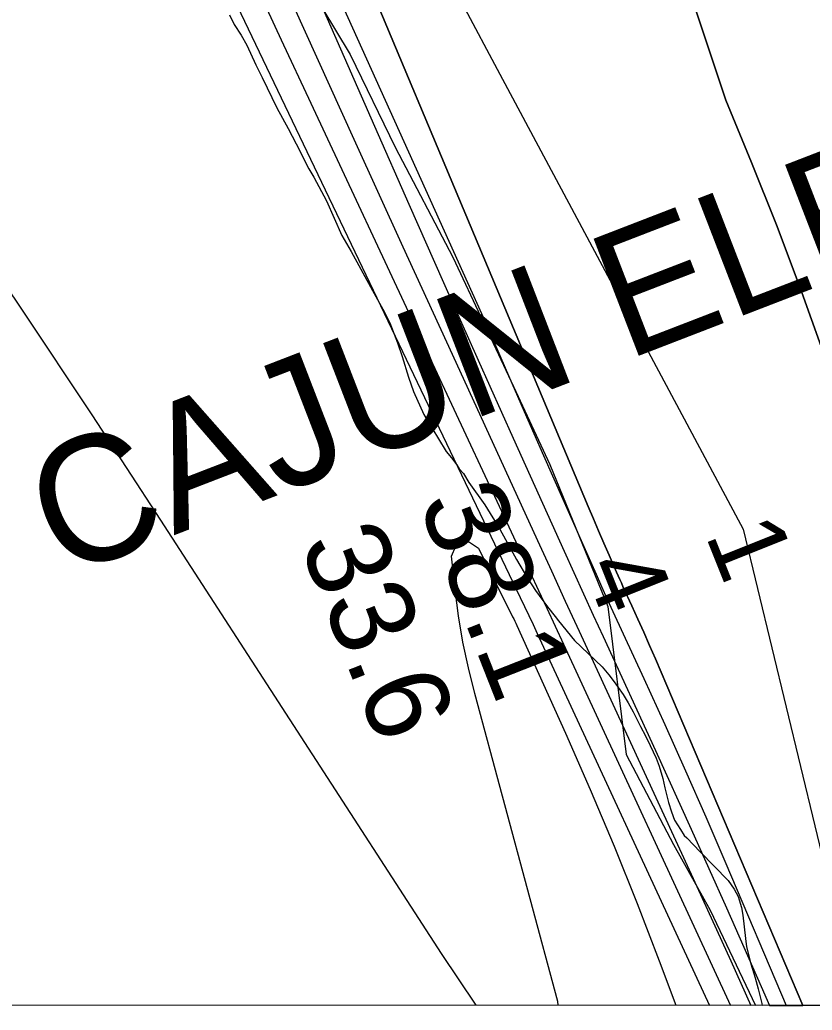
# Model space of a CAD drawing. Extents: x 3245246 to 3283090, y 806824 to 832173.
# Drawn here: x 3271431 to 3272062, y 812200 to 812989 of the extents above; entities that cross this region are included whole.
import ezdxf

# ---------------------------------------------------------------- set-up
doc = ezdxf.new("R2010")
doc.units = 0
for name, color, linetype in [('V-CHAN-NAID', 7, 'Continuous'), ('V-GRID-FRAM', 7, 'Continuous'), ('V-RIVR-EDGE', 7, 'Continuous'), ('V-RIVR-RANG', 7, 'Continuous'), ('V-SITE-VEGE', 7, 'Continuous'), ('V-TOPO-DPTH', 7, 'Continuous'), ('V-TOPO-MAJR', 7, 'Continuous'), ('V-TOPO-MINR', 7, 'Continuous'), ('V-TOPO-WATR', 7, 'Continuous')]:
    doc.layers.add(name, color=color, linetype=linetype)

msp = doc.modelspace()

# ---------------------------------------------------------------- linework, layer by layer
at = {"layer": 'V-GRID-FRAM'}
msp.add_lwpolyline([(3249428.77, 830400.05), (3280833.33, 830386.34), (3280833.33, 812199.58), (3249412.9, 812213.29), (3249428.77, 830400.05)], dxfattribs=at)
at = {"layer": 'V-RIVR-EDGE'}
msp.add_lwpolyline([(3271659.7, 813018.25), (3271693.9, 812961.23), (3271729.8, 812887.24), (3271775.66, 812799.76), (3271824.09, 812696.62), (3271853.06, 812634.39), (3271899.29, 812521.26), (3271913.77, 812403.42), (3271951.41, 812331.61), (3271980.84, 812279.37), (3272016.86, 812203.42)], dxfattribs=at)
at = {"layer": 'V-SITE-VEGE'}
for p, q in [((3271597.65, 812992.73), (3271601.56, 812985.06)), ((3271601.56, 812985.06), (3271606.97, 812976.69)), ((3271606.97, 812976.69), (3271611.63, 812968.66)), ((3271611.63, 812968.66), (3271618.72, 812952.93)), ((3271618.72, 812952.93), (3271623.81, 812942.7)), ((3271623.81, 812942.7), (3271635.58, 812918.56)), ((3271635.58, 812918.56), (3271644.54, 812902.14)), ((3271644.54, 812902.14), (3271650.79, 812890.08)), ((3271650.79, 812890.08), (3271660.96, 812869.99)), ((3271660.96, 812869.99), (3271664.85, 812863.42)), ((3271664.85, 812863.42), (3271674.99, 812844.44)), ((3271674.99, 812844.44), (3271687.21, 812816.98)), ((3271687.21, 812816.98), (3271694.59, 812804.22)), ((3271694.59, 812804.22), (3271711.73, 812773.2)), ((3271711.73, 812773.2), (3271719.91, 812758.23)), ((3271719.91, 812758.23), (3271725.39, 812747.27)), ((3271725.39, 812747.27), (3271731.74, 812731.51)), ((3271731.74, 812731.51), (3271735.38, 812720.5)), ((3271735.38, 812720.5), (3271740.27, 812703.96)), ((3271740.27, 812703.96), (3271744.27, 812692.59)), ((3271744.27, 812692.59), (3271752.55, 812674.29)), ((3271752.55, 812674.29), (3271759.91, 812662.26)), ((3271759.91, 812662.26), (3271764.18, 812654.97)), ((3271764.18, 812654.97), (3271770.38, 812644.77)), ((3271770.38, 812644.77), (3271774.59, 812639.69)), ((3271774.59, 812639.69), (3271778.81, 812634.25)), ((3271778.81, 812634.25), (3271780.76, 812630.97)), ((3271780.76, 812630.97), (3271784.19, 812627.36)), ((3271784.19, 812627.36), (3271788.46, 812620.06)), ((3271788.46, 812620.06), (3271801.16, 812602.26)), ((3271801.16, 812602.26), (3271813.17, 812582.95)), ((3271813.17, 812582.95), (3271826.41, 812558.86)), ((3271826.41, 812558.86), (3271835.33, 812543.92)), ((3271835.33, 812543.92), (3271841.52, 812534.08)), ((3271841.52, 812534.08), (3271851.14, 812521.01)), ((3271851.14, 812521.01), (3271857.27, 812513.39)), ((3271857.27, 812513.39), (3271859.96, 812509.76)), ((3271859.96, 812509.76), (3271872.6, 812494.18)), ((3271872.6, 812494.18), (3271894.65, 812473.29)), ((3271894.65, 812473.29), (3271900.01, 812466.77)), ((3271900.01, 812466.77), (3271904.23, 812461.32)), ((3271904.23, 812461.32), (3271911.55, 812451.15)), ((3271911.55, 812451.15), (3271915.43, 812444.58)), ((3271915.43, 812444.58), (3271919.33, 812437.28)), ((3271919.33, 812437.28), (3271925.2, 812425.59)), ((3271925.2, 812425.59), (3271929.1, 812418.29)), ((3271929.1, 812418.29), (3271933.01, 812410.61)), ((3271933.01, 812410.61), (3271937.73, 812400.37)), ((3271937.73, 812400.37), (3271940.12, 812394.14)), ((3271940.12, 812394.14), (3271942.98, 812384.21)), ((3271942.98, 812384.21), (3271944.66, 812376.85)), ((3271944.66, 812376.85), (3271947.57, 812365.08)), ((3271947.57, 812365.08), (3271950, 812357.74)), ((3271950, 812357.74), (3271952.4, 812351.13)), ((3271952.4, 812351.13), (3271957.05, 812343.48)), ((3271957.05, 812343.48), (3271960.14, 812338.75)), ((3271960.14, 812338.75), (3271962.04, 812336.94)), ((3271962.04, 812336.94), (3271972.71, 812325.75)), ((3271972.71, 812325.75), (3271995.18, 812303.02)), ((3271995.18, 812303.02), (3271999.81, 812296.11)), ((3271999.81, 812296.11), (3272002.93, 812290.26)), ((3272002.93, 812290.26), (3272005.76, 812281.45)), ((3272005.76, 812281.45), (3272006.67, 812275.18)), ((3272006.67, 812275.18), (3272009.02, 812256.72)), ((3272009.02, 812256.72), (3272009.57, 812250.07)), ((3272009.57, 812250.07), (3272013.27, 812236.46)), ((3272013.27, 812236.46), (3272016.54, 812225.44)), ((3272016.54, 812225.44), (3272018.99, 812216.62)), ((3272018.99, 812216.62), (3272021.9, 812204.84)), ((3272022.08, 812203.42), (3271344.41, 812203.72)), ((3272021.9, 812204.84), (3272022.08, 812203.42))]:
    msp.add_line(p, q, dxfattribs=at)
at = {"layer": 'V-TOPO-DPTH'}
for points in [[(3272070.52, 812724.77), (3272052.36, 812775.21), (3272033.52, 812825.39), (3272013.68, 812875.18), (3271993.18, 812924.72), (3271842.29, 813378.03)], [(3271842.29, 813378.03), (3271993.18, 812924.72), (3272013.68, 812875.18), (3272033.52, 812825.39), (3272052.36, 812775.21), (3272070.52, 812724.77)], [(3272054.68, 812203.41), (3271937.06, 812479.5), (3271932.48, 812490.13), (3271927.85, 812500.73), (3271923.12, 812511.29), (3271918.34, 812521.82), (3271911.29, 812537.19), (3271910, 812540.02), (3271908.71, 812542.86), (3271907.45, 812545.71), (3271906.19, 812548.56), (3271900.24, 812562.14), (3271896.04, 812571.8), (3271891.87, 812581.47), (3271887.74, 812591.16), (3271883.65, 812600.86), (3271609.74, 813254.17)], [(3272054.68, 812203.41), (3271937.06, 812479.5), (3271932.48, 812490.13), (3271927.85, 812500.73), (3271923.12, 812511.29), (3271918.34, 812521.82), (3271911.29, 812537.19), (3271910, 812540.02), (3271908.71, 812542.86), (3271907.45, 812545.71), (3271906.19, 812548.56), (3271900.24, 812562.14), (3271896.04, 812571.8), (3271891.87, 812581.47), (3271887.74, 812591.16), (3271883.65, 812600.86), (3271609.74, 813254.17)], [(3271565.34, 813240.97), (3271713.29, 812904.01), (3271740.73, 812841.76), (3271768.28, 812779.57), (3271796.01, 812717.46), (3271823.85, 812655.4), (3271864.36, 812565.45), (3271872.06, 812548.41), (3271879.79, 812531.38), (3271887.56, 812514.37), (3271895.37, 812497.38), (3271937.23, 812406.5), (3271965.72, 812343.96), (3271993.86, 812281.26), (3272021.48, 812218.33), (3272027.92, 812203.42), (3272054.68, 812203.41)], [(3272187.65, 812203.35), (3272054.68, 812203.41)]]:
    msp.add_lwpolyline(points, dxfattribs=at)
at = {"layer": 'V-TOPO-MAJR'}
msp.add_lwpolyline([(3271527.62, 813159.48), (3271829.43, 812528.41), (3271832.83, 812521.25), (3271836.22, 812514.08), (3271839.59, 812506.9), (3271842.93, 812499.71), (3271980.11, 812203.44)], dxfattribs=at)
at = {"layer": 'V-TOPO-MINR'}
for points in [[(3270441.38, 814245.18), (3271158.47, 813221.34), (3271173.89, 813176.77), (3271200.25, 813103.68), (3271203.36, 813095.99), (3271206.86, 813088.5), (3271210.93, 813081.3), (3271215.38, 813074.3), (3271319.94, 812923.17), (3271376.58, 812840.49), (3271432.7, 812757.48), (3271488.06, 812673.95), (3271542.91, 812590.07), (3271766.49, 812244.73), (3271794.06, 812203.52)], [(3270948.39, 814070.09), (3271517.83, 813231.17), (3271518.62, 813230.16), (3271519.36, 813229.12), (3271520.08, 813228.07), (3271520.75, 813226.99), (3271521.39, 813225.89), (3271521.98, 813224.76), (3271522.55, 813223.61), (3271568.43, 813124.7), (3271591.94, 813074.1), (3271615.47, 813023.51), (3271639.04, 812972.94), (3271662.64, 812922.38), (3271837.44, 812548.34), (3271844.09, 812534.09), (3271850.72, 812519.84), (3271857.34, 812505.58), (3271863.95, 812491.31), (3271997.01, 812203.43)], [(3271528.58, 813761.97), (3271723.25, 813114.62), (3271753.07, 813058.16), (3271783.04, 813001.76), (3271813.1, 812945.42), (3272007.03, 812583.03), (3272098.38, 812204.68), (3272098.72, 812203.39)], [(3271842.29, 813378.03), (3271993.18, 812924.72), (3272013.68, 812875.18), (3272033.52, 812825.39), (3272052.36, 812775.21), (3272070.52, 812724.77)], [(3271566.88, 813268), (3271802.33, 812746.56), (3271817.41, 812711.55), (3271832.58, 812676.58), (3271847.89, 812641.66), (3271863.28, 812606.79), (3271885.36, 812557.04), (3271889.8, 812547.08), (3271894.27, 812537.13), (3271898.78, 812527.2), (3271903.32, 812517.28), (3271927.87, 812463.89), (3271944.55, 812427.21), (3271961.02, 812390.45), (3271977.19, 812353.55), (3271993.15, 812316.56), (3272041.42, 812203.41)], [(3271565.34, 813240.97), (3271713.29, 812904.01), (3271740.73, 812841.76), (3271768.28, 812779.57), (3271796.01, 812717.46), (3271823.85, 812655.4), (3271864.36, 812565.45), (3271872.06, 812548.41), (3271879.79, 812531.38), (3271887.56, 812514.37), (3271895.37, 812497.38), (3271937.23, 812406.5), (3271965.72, 812343.96), (3271993.86, 812281.26), (3272021.48, 812218.33), (3272027.92, 812203.42)], [(3271619.37, 813065), (3271658.12, 812979.26), (3271696.97, 812893.56), (3271735.98, 812807.93), (3271775.09, 812722.35), (3271843.16, 812573.77), (3271854.21, 812549.69), (3271865.27, 812525.62), (3271876.34, 812501.55), (3271887.43, 812477.49), (3271967.28, 812304.45), (3271997.18, 812238.94), (3272013.14, 812203.43)], [(3271859.7, 812203.49), (3271859.5, 812206.57), (3271793.25, 812451.82), (3271788.22, 812472.32), (3271783.81, 812492.95), (3271780.36, 812513.75), (3271777.55, 812534.67), (3271774.58, 812561.33), (3271778.12, 812569.28), (3271782.74, 812573.59), (3271788.96, 812572.46), (3271796.24, 812567.7), (3271823.38, 812513.07), (3271824.22, 812511.36), (3271825.04, 812509.64), (3271825.85, 812507.91), (3271826.65, 812506.18), (3271865.45, 812420.25), (3271885.18, 812375.36), (3271904.3, 812330.21), (3271922.5, 812284.69), (3271940.08, 812238.92), (3271953.29, 812203.45)]]:
    msp.add_lwpolyline(points, dxfattribs=at)
at = {"layer": 'V-TOPO-WATR'}
msp.add_lwpolyline([(3271609.74, 813254.17), (3271883.65, 812600.86), (3271887.74, 812591.16), (3271891.87, 812581.47), (3271896.04, 812571.8), (3271900.24, 812562.14), (3271906.19, 812548.56), (3271907.45, 812545.71), (3271908.71, 812542.86), (3271910, 812540.02), (3271911.29, 812537.19), (3271918.34, 812521.82), (3271923.12, 812511.29), (3271927.85, 812500.73), (3271932.48, 812490.13), (3271937.06, 812479.5), (3272054.68, 812203.41)], dxfattribs=at)

# ---------------------------------------------------------------- texts
at = {"layer": 'V-CHAN-NAID'}
msp.add_text('CAJUN ELECTRIC (263.0) (2)', height=100, rotation=21.1199, dxfattribs=at).set_placement((3271463.17, 812543.08))
at = {"layer": 'V-RIVR-RANG'}
for s, height, rotation, p in [('38.1', 67, 291.50833, (3271747.72, 812604.19)), ('1', 60, 291.79519, (3271976.58, 812578.37)), ('33.6', 67, 291.50833, (3271653.23, 812571.22)), ('4', 60, 291.79519, (3271879.08, 812552.87))]:
    msp.add_text(s, height=height, rotation=rotation, dxfattribs=at).set_placement(p)

doc.saveas('drawing.dxf')
